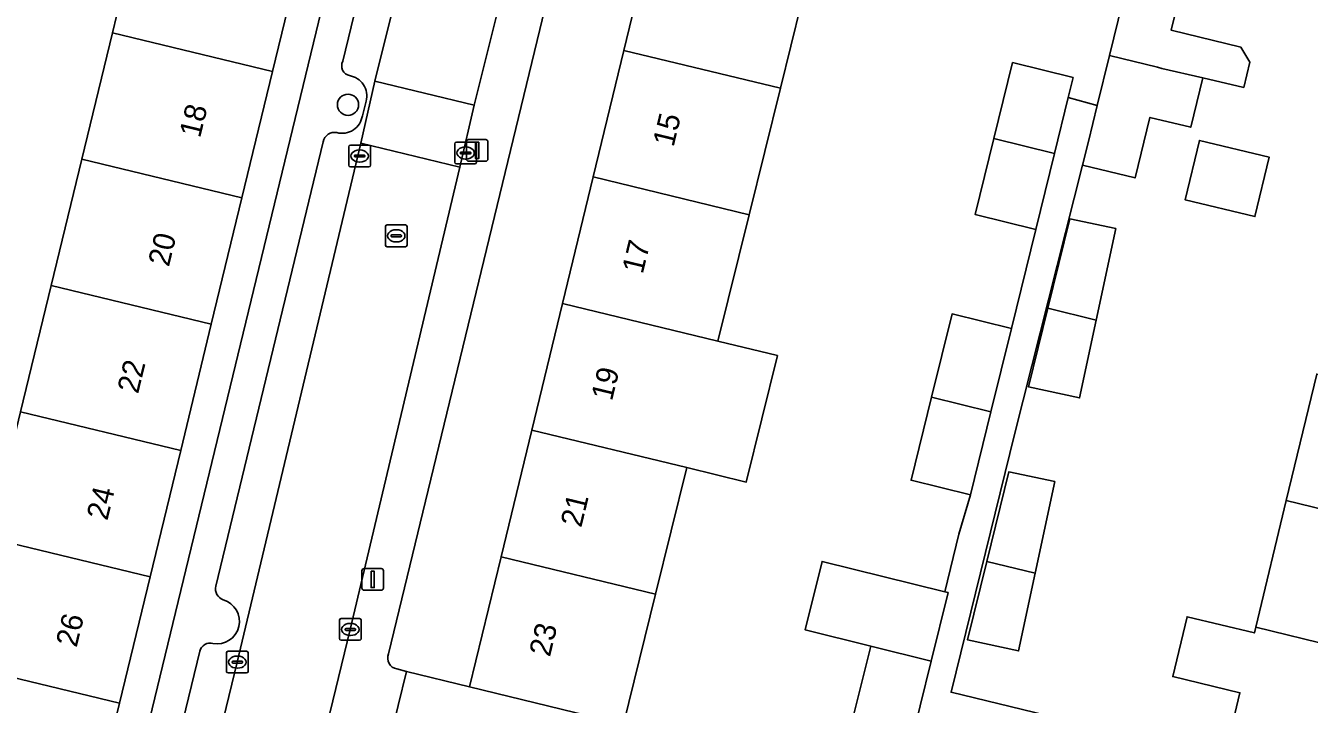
# Model space of a CAD drawing. Extents: x 162803 to 163818, y 381639 to 382475.
# Drawn here: x 163546.3 to 163605.5, y 382128.9 to 382160.2 of the extents above; entities that cross this region are included whole.
import ezdxf

# ---------------------------------------------------------------- set-up
doc = ezdxf.new("R2010")
doc.units = 0
for name, color, linetype in [('IMGEO_Boom', 7, 'Continuous'), ('IMGEO_Erf', 7, 'Continuous'), ('IMGEO_Kolk', 7, 'Continuous'), ('IMGEO_Lichtmast', 7, 'Continuous'), ('IMGEO_Pand', 7, 'Continuous'), ('IMGEO_Pand_nummerreeks', 7, 'Continuous'), ('IMGEO_Parkeervlak_open', 7, 'Continuous'), ('IMGEO_Rijbaan_lokaal_open', 7, 'Continuous'), ('IMGEO_Rioolput', 7, 'Continuous'), ('IMGEO_Voetpad_open', 7, 'Continuous')]:
    doc.layers.add(name, color=color, linetype=linetype)

msp = doc.modelspace()

# ---------------------------------------------------------------- linework, layer by layer
at = {"layer": 'IMGEO_Boom'}
msp.add_circle((163561.15, 382156.589), 0.489, dxfattribs=at)
at = {"layer": 'IMGEO_Erf'}
for points in [[(163547.799, 382110.904), (163570.477, 382204.51), (163568.998, 382204.857), (163567.555, 382198.904), (163566.141, 382193.07), (163564.732, 382187.256), (163563.318, 382181.421), (163561.906, 382175.596), (163560.494, 382169.772), (163559.083, 382163.948), (163557.671, 382158.123), (163556.259, 382152.298), (163554.847, 382146.474), (163553.435, 382140.649), (163552.024, 382134.825), (163550.612, 382129), (163549.2, 382123.175), (163547.788, 382117.351), (163546.316, 382111.276)], [(163600.412, 382154.943), (163603.633, 382154.166), (163602.974, 382151.431), (163599.752, 382152.207)], [(163596.55, 382150.88), (163595.65, 382146.659), (163594.886, 382143.073), (163592.531, 382143.584), (163593.419, 382147.204), (163594.432, 382151.33)], [(163592.837, 382134.991), (163592.073, 382131.407), (163589.718, 382131.918), (163590.606, 382135.536), (163591.619, 382139.664), (163593.737, 382139.214)]]:
    msp.add_lwpolyline(points, close=True, dxfattribs=at)
for points in [[(163579.771, 382200.399), (163563.019, 382131.27)], [(163546.048, 382142.435), (163547.46, 382148.26), (163548.872, 382154.084), (163550.284, 382159.909), (163551.695, 382165.733), (163549.049, 382166.372), (163549.644, 382168.835), (163552.292, 382168.195), (163553.107, 382171.558), (163550.178, 382172.266), (163551.538, 382177.89), (163554.47, 382177.181), (163554.519, 382177.382), (163555.93, 382183.207), (163557.345, 382189.042), (163554.08, 382189.831), (163555.486, 382195.646)], [(163589.724, 382192.328), (163588.285, 382186.497), (163591.413, 382185.74), (163590.001, 382179.903), (163586.846, 382180.666), (163585.406, 382174.835), (163583.967, 382169.004), (163582.529, 382163.183), (163581.09, 382157.352), (163579.651, 382151.522), (163578.211, 382145.69), (163580.955, 382145.027), (163579.516, 382139.196), (163576.772, 382139.86), (163575.333, 382134.029), (163573.851, 382128.027)], [(163563.401, 382130.577), (163563.844, 382130.465), (163566.756, 382129.747), (163568.212, 382135.751), (163569.627, 382141.588), (163571.042, 382147.425), (163572.458, 382153.262), (163573.873, 382159.098), (163575.288, 382164.935), (163576.701, 382170.762)], [(163584.237, 382127.505), (163585.255, 382131.63), (163582.236, 382132.375), (163583.015, 382135.532), (163588.668, 382134.137), (163589.324, 382136.795), (163589.848, 382138.6), (163587.112, 382139.275), (163588.058, 382143.11), (163589.005, 382146.944), (163591.74, 382146.269), (163592.861, 382150.844), (163590.069, 382151.533), (163590.933, 382155.032), (163591.797, 382158.531), (163594.588, 382157.842), (163594.363, 382156.931), (163595.7, 382156.558), (163596.262, 382158.86), (163597.259, 382162.945)], [(163599.678, 382162.355), (163599.109, 382160.023), (163602.323, 382159.239), (163602.739, 382158.558), (163602.454, 382157.39), (163600.567, 382157.83), (163600.011, 382155.55), (163598.129, 382156.01), (163597.447, 382153.214), (163595.019, 382153.807), (163591.896, 382141.453), (163588.96, 382129.506), (163601.551, 382126.449), (163602.282, 382129.478), (163599.18, 382130.226), (163599.845, 382132.984), (163602.947, 382132.236), (163603.012, 382132.507), (163604.418, 382138.34), (163605.825, 382144.173)]]:
    msp.add_lwpolyline(points, dxfattribs=at)
msp.add_arc((163563.483, 382131.074), 0.504, 157.14401, 260.58543, dxfattribs=at)
at = {"layer": 'IMGEO_Kolk'}
for p, q in [((163561.263, 382154.726), (163562.115, 382154.726)), ((163566.072, 382153.941), (163566.072, 382154.793)), ((163566.147, 382154.867), (163566.999, 382154.867)), ((163567.073, 382154.793), (163567.073, 382153.941)), ((163561.188, 382153.8), (163561.188, 382154.652)), ((163561.447, 382154.22), (163561.447, 382154.232)), ((163561.885, 382154.183), (163561.487, 382154.183)), ((163561.49, 382154.269), (163561.888, 382154.269)), ((163561.676, 382154.506), (163561.701, 382154.506)), ((163561.931, 382154.232), (163561.931, 382154.22)), ((163562.189, 382154.652), (163562.189, 382153.8)), ((163566.331, 382154.361), (163566.331, 382154.373)), ((163566.769, 382154.324), (163566.371, 382154.324)), ((163566.374, 382154.41), (163566.772, 382154.41)), ((163566.56, 382154.647), (163566.585, 382154.647)), ((163566.815, 382154.373), (163566.815, 382154.361)), ((163562.115, 382153.726), (163561.263, 382153.726)), ((163561.699, 382153.946), (163561.674, 382153.946)), ((163566.999, 382153.867), (163566.147, 382153.867)), ((163566.583, 382154.087), (163566.558, 382154.087)), ((163560.756, 382131.974), (163560.756, 382132.826)), ((163560.831, 382132.9), (163561.683, 382132.9)), ((163561.757, 382132.826), (163561.757, 382131.974)), ((163561.015, 382132.394), (163561.015, 382132.406)), ((163561.453, 382132.357), (163561.055, 382132.357)), ((163561.058, 382132.443), (163561.456, 382132.443)), ((163561.244, 382132.68), (163561.269, 382132.68)), ((163561.499, 382132.406), (163561.499, 382132.394)), ((163561.683, 382131.9), (163560.831, 382131.9)), ((163561.267, 382132.12), (163561.242, 382132.12)), ((163555.547, 382130.467), (163555.547, 382131.319)), ((163555.622, 382131.393), (163556.474, 382131.393)), ((163556.035, 382131.173), (163556.06, 382131.173)), ((163556.548, 382131.319), (163556.548, 382130.467)), ((163555.806, 382130.887), (163555.806, 382130.899)), ((163556.244, 382130.85), (163555.846, 382130.85)), ((163555.849, 382130.936), (163556.247, 382130.936)), ((163556.058, 382130.613), (163556.033, 382130.613)), ((163556.29, 382130.899), (163556.29, 382130.887)), ((163556.474, 382130.393), (163555.622, 382130.393))]:
    msp.add_line(p, q, dxfattribs=at)
for points in [[(163561.263, 382154.726), (163562.115, 382154.726)], [(163566.072, 382153.941), (163566.072, 382154.793)], [(163566.147, 382154.867), (163566.999, 382154.867)], [(163567.073, 382154.793), (163567.073, 382153.941)], [(163561.188, 382153.8), (163561.188, 382154.652)], [(163562.189, 382154.652), (163562.189, 382153.8)], [(163562.115, 382153.726), (163561.263, 382153.726)], [(163566.999, 382153.867), (163566.147, 382153.867)], [(163560.756, 382131.974), (163560.756, 382132.826)], [(163560.831, 382132.9), (163561.683, 382132.9)], [(163561.757, 382132.826), (163561.757, 382131.974)], [(163561.683, 382131.9), (163560.831, 382131.9)], [(163555.547, 382130.467), (163555.547, 382131.319)], [(163555.622, 382131.393), (163556.474, 382131.393)], [(163556.548, 382131.319), (163556.548, 382130.467)], [(163556.474, 382130.393), (163555.622, 382130.393)]]:
    msp.add_lwpolyline(points, dxfattribs=at)
for centre, radius, start, end in [((163561.265, 382154.65), 0.0765, 91.55205, 178.44795), ((163561.265, 382154.65), 0.0765, 91.55205, 178.44795), ((163562.113, 382154.65), 0.0765, 1.55205, 88.44795), ((163562.113, 382154.65), 0.0765, 1.55205, 88.44795), ((163566.149, 382154.791), 0.0765, 91.55205, 178.44795), ((163566.149, 382154.791), 0.0765, 91.55205, 178.44795), ((163566.997, 382154.791), 0.0765, 1.55205, 88.44795), ((163566.997, 382154.791), 0.0765, 1.55205, 88.44795), ((163561.487, 382154.229), 0.0403, 85.87752, 175.75265), ((163561.484, 382154.219), 0.0366, 178.93798, 274.71019), ((163561.888, 382154.226), 0.043, 264.86636, 352.45326), ((163561.892, 382154.231), 0.0386, 1.73085, 96.63898), ((163566.371, 382154.37), 0.0403, 85.87752, 175.75265), ((163566.368, 382154.36), 0.0366, 178.93798, 274.71019), ((163566.772, 382154.367), 0.043, 264.86636, 352.45326), ((163566.776, 382154.372), 0.0386, 1.73085, 96.63898), ((163561.265, 382153.802), 0.0765, 181.55205, 268.44795), ((163561.265, 382153.802), 0.0765, 181.55205, 268.44795), ((163562.113, 382153.802), 0.0765, 271.55205, 358.44795), ((163562.113, 382153.802), 0.0765, 271.55205, 358.44795), ((163566.149, 382153.943), 0.0765, 181.55205, 268.44795), ((163566.149, 382153.943), 0.0765, 181.55205, 268.44795), ((163566.997, 382153.943), 0.0765, 271.55205, 358.44795), ((163566.997, 382153.943), 0.0765, 271.55205, 358.44795), ((163560.833, 382132.824), 0.0765, 91.55205, 178.44795), ((163560.833, 382132.824), 0.0765, 91.55205, 178.44795), ((163561.681, 382132.824), 0.0765, 1.55205, 88.44795), ((163561.681, 382132.824), 0.0765, 1.55205, 88.44795), ((163561.055, 382132.403), 0.0403, 85.87752, 175.75265), ((163561.052, 382132.393), 0.0366, 178.93798, 274.71019), ((163561.456, 382132.4), 0.043, 264.86636, 352.45326), ((163561.46, 382132.405), 0.0386, 1.73085, 96.63898), ((163560.833, 382131.976), 0.0765, 181.55205, 268.44795), ((163560.833, 382131.976), 0.0765, 181.55205, 268.44795), ((163561.681, 382131.976), 0.0765, 271.55205, 358.44795), ((163561.681, 382131.976), 0.0765, 271.55205, 358.44795), ((163555.624, 382131.317), 0.0765, 91.55205, 178.44795), ((163555.624, 382131.317), 0.0765, 91.55205, 178.44795), ((163556.472, 382131.317), 0.0765, 1.55205, 88.44795), ((163556.472, 382131.317), 0.0765, 1.55205, 88.44795), ((163555.624, 382130.469), 0.0765, 181.55205, 268.44795), ((163555.624, 382130.469), 0.0765, 181.55205, 268.44795), ((163555.846, 382130.896), 0.0403, 85.87752, 175.75265), ((163555.843, 382130.886), 0.0366, 178.93798, 274.71019), ((163556.247, 382130.893), 0.043, 264.86636, 352.45326), ((163556.251, 382130.898), 0.0386, 1.73085, 96.63898), ((163556.472, 382130.469), 0.0765, 271.55205, 358.44795), ((163556.472, 382130.469), 0.0765, 271.55205, 358.44795)]:
    msp.add_arc(centre, radius, start, end, dxfattribs=at)
for centre, major_axis, ratio, start_param, end_param in [((163561.675, 382154.226), (-0.387, 0.002), 0.722429, 4.712389, 7.853982), ((163561.7, 382154.226), (-0.39, 0.002), 0.717154, 1.570796, 4.712389), ((163566.559, 382154.367), (-0.387, 0.002), 0.722429, 4.712389, 7.853982), ((163566.584, 382154.367), (-0.39, 0.002), 0.717154, 1.570796, 4.712389), ((163561.243, 382132.4), (-0.387, 0.002), 0.722429, 4.712389, 7.853982), ((163561.268, 382132.4), (-0.39, 0.002), 0.717154, 1.570796, 4.712389), ((163556.034, 382130.893), (-0.387, 0.002), 0.722429, 4.712389, 7.853982), ((163556.059, 382130.893), (-0.39, 0.002), 0.717154, 1.570796, 4.712389)]:
    msp.add_ellipse(centre, major_axis=major_axis, ratio=ratio, start_param=start_param, end_param=end_param, dxfattribs=at)
at = {"layer": 'IMGEO_Lichtmast'}
for p, q in [((163566.61, 382154.083), (163566.61, 382154.883)), ((163566.61, 382154.883), (163566.61, 382154.083)), ((163566.71, 382154.983), (163567.5, 382154.983)), ((163567.5, 382154.983), (163566.71, 382154.983)), ((163567.6, 382154.883), (163567.6, 382154.083)), ((163567.6, 382154.083), (163567.6, 382154.883)), ((163567.5, 382153.983), (163566.71, 382153.983)), ((163566.71, 382153.983), (163567.5, 382153.983)), ((163561.891, 382135.204), (163562.681, 382135.204)), ((163562.681, 382135.204), (163561.891, 382135.204)), ((163561.791, 382134.304), (163561.791, 382135.104)), ((163561.791, 382135.104), (163561.791, 382134.304)), ((163562.781, 382135.104), (163562.781, 382134.304)), ((163562.781, 382134.304), (163562.781, 382135.104)), ((163562.681, 382134.204), (163561.891, 382134.204)), ((163561.891, 382134.204), (163562.681, 382134.204))]:
    msp.add_line(p, q, dxfattribs=at)
for points in [[(163567.03, 382154.858), (163567.18, 382154.858), (163567.18, 382154.108), (163567.03, 382154.108), (163567.03, 382154.858)], [(163562.211, 382135.079), (163562.361, 382135.079), (163562.361, 382134.329), (163562.211, 382134.329), (163562.211, 382135.079)]]:
    msp.add_lwpolyline(points, dxfattribs=at)
for centre, start, end in [((163566.71, 382154.883), 90, 180), ((163566.71, 382154.883), 90, 180), ((163567.5, 382154.883), 0, 90), ((163567.5, 382154.883), 360, 90), ((163566.71, 382154.083), 180, 270), ((163566.71, 382154.083), 180, 270), ((163567.5, 382154.083), 270, 0), ((163567.5, 382154.083), 270, 0), ((163561.891, 382135.104), 90, 180), ((163561.891, 382135.104), 90, 180), ((163562.681, 382135.104), 0, 90), ((163562.681, 382135.104), 360, 90), ((163561.891, 382134.304), 180, 270), ((163561.891, 382134.304), 180, 270), ((163562.681, 382134.304), 270, 0), ((163562.681, 382134.304), 270, 0)]:
    msp.add_arc(centre, 0.1, start, end, dxfattribs=at)
at = {"layer": 'IMGEO_Pand'}
for points in [[(163551.695, 382165.733), (163550.284, 382159.909), (163557.671, 382158.123), (163559.083, 382163.948)], [(163582.529, 382163.183), (163575.288, 382164.935), (163573.873, 382159.098), (163581.09, 382157.352)], [(163596.262, 382158.86), (163598.482, 382158.318), (163598.681, 382158.269), (163600.567, 382157.83), (163602.454, 382157.39), (163602.739, 382158.558), (163602.323, 382159.239), (163599.109, 382160.023), (163599.678, 382162.355), (163597.259, 382162.945)], [(163556.259, 382152.298), (163557.671, 382158.123), (163550.284, 382159.909), (163548.872, 382154.084)], [(163572.458, 382153.262), (163579.651, 382151.522), (163581.09, 382157.352), (163573.873, 382159.098)], [(163600.567, 382157.83), (163598.681, 382158.269), (163598.482, 382158.318), (163596.262, 382158.86), (163595.7, 382156.558), (163595.293, 382154.89), (163595.019, 382153.807), (163597.447, 382153.214), (163598.129, 382156.01), (163600.011, 382155.55)], [(163590.933, 382155.032), (163593.725, 382154.343), (163594.363, 382156.931), (163594.588, 382157.842), (163591.797, 382158.531)], [(163593.725, 382154.343), (163590.933, 382155.032), (163590.069, 382151.533), (163592.861, 382150.844)], [(163599.752, 382152.207), (163602.974, 382151.431), (163603.633, 382154.166), (163600.412, 382154.943)], [(163556.259, 382152.298), (163548.872, 382154.084), (163547.46, 382148.26), (163554.847, 382146.474)], [(163572.458, 382153.262), (163571.042, 382147.425), (163578.211, 382145.69), (163579.651, 382151.522)], [(163593.419, 382147.204), (163595.65, 382146.659), (163596.55, 382150.88), (163594.432, 382151.33)], [(163546.048, 382142.435), (163553.435, 382140.649), (163554.847, 382146.474), (163547.46, 382148.26)], [(163578.211, 382145.69), (163571.042, 382147.425), (163569.627, 382141.588), (163576.772, 382139.86), (163579.516, 382139.196), (163580.955, 382145.027)], [(163593.419, 382147.204), (163592.531, 382143.584), (163594.886, 382143.073), (163595.65, 382146.659)], [(163591.74, 382146.269), (163589.005, 382146.944), (163588.058, 382143.11), (163590.794, 382142.435)], [(163604.418, 382138.34), (163611.721, 382136.556), (163613.136, 382142.387), (163605.825, 382144.173)], [(163590.794, 382142.435), (163588.058, 382143.11), (163587.112, 382139.275), (163589.848, 382138.6)], [(163546.048, 382142.435), (163544.637, 382136.611), (163552.024, 382134.825), (163553.435, 382140.649)], [(163575.333, 382134.029), (163576.772, 382139.86), (163569.627, 382141.588), (163568.212, 382135.751)], [(163590.606, 382135.536), (163592.837, 382134.991), (163593.737, 382139.214), (163591.619, 382139.664)], [(163604.418, 382138.34), (163603.012, 382132.507), (163610.306, 382130.726), (163611.721, 382136.556)], [(163544.637, 382136.611), (163543.225, 382130.786), (163550.612, 382129), (163552.024, 382134.825)], [(163575.333, 382134.029), (163568.212, 382135.751), (163566.756, 382129.747), (163571.616, 382128.569), (163573.851, 382128.027)], [(163588.668, 382134.137), (163583.015, 382135.532), (163582.236, 382132.375), (163585.255, 382131.63), (163588.042, 382130.942), (163588.821, 382134.099)], [(163590.606, 382135.536), (163589.718, 382131.918), (163592.073, 382131.407), (163592.837, 382134.991)], [(163610.306, 382130.726), (163603.012, 382132.507), (163602.947, 382132.236), (163599.845, 382132.984), (163599.18, 382130.226), (163602.282, 382129.478), (163601.551, 382126.449), (163603.981, 382125.859), (163608.839, 382124.68)], [(163588.042, 382130.942), (163585.255, 382131.63), (163584.237, 382127.505), (163586.869, 382126.855), (163587.023, 382126.817)], [(163541.813, 382124.961), (163549.2, 382123.175), (163550.612, 382129), (163543.225, 382130.786)]]:
    msp.add_lwpolyline(points, close=True, dxfattribs=at)
at = {"layer": 'IMGEO_Parkeervlak_open'}
for points in [[(163561.734, 382154.823), (163562.39, 382157.682), (163567.418, 382177.856), (163572.973, 382200.868), (163573.474, 382203.053), (163573.607, 382203.632)], [(163565.892, 382179.136), (163560.909, 382158.598)], [(163561.991, 382156.755), (163561.813, 382156.082)], [(163551.001, 382110.208), (163551.736, 382113.154), (163556.045, 382130.892), (163561.734, 382154.823)], [(163560.008, 382154.888), (163555.048, 382134.399)], [(163554.323, 382131.396), (163549.639, 382112.151)]]:
    msp.add_lwpolyline(points, dxfattribs=at)
for centre, radius, start, end in [((163561.323, 382158.385), 0.465, 152.78411, 257.13659), ((163561.072, 382156.994), 0.949, 345.4034, 81.11872), ((163560.878, 382156.22), 0.945, 254.87459, 351.62858), ((163560.529, 382154.787), 0.53, 78.86108, 168.9847), ((163555.6, 382134.287), 0.563, 168.49023, 249.00717), ((163555.109, 382132.767), 1.035, 259.54926, 73.77614), ((163554.784, 382131.299), 0.471, 73.02088, 168.08591)]:
    msp.add_arc(centre, radius, start, end, dxfattribs=at)
at = {"layer": 'IMGEO_Rijbaan_lokaal_open'}
for points in [[(163577.708, 382200.174), (163578.147, 382201.91), (163573.474, 382203.053), (163572.973, 382200.868), (163567.418, 382177.856), (163562.39, 382157.682), (163566.975, 382156.571), (163572.133, 382177.239)], [(163566.975, 382156.571), (163562.39, 382157.682), (163561.734, 382154.823), (163566.305, 382153.716)], [(163561.252, 382132.401), (163566.305, 382153.716), (163561.734, 382154.823), (163556.045, 382130.892), (163551.736, 382113.154), (163551.001, 382110.208), (163555.593, 382109.105), (163555.915, 382110.456)]]:
    msp.add_lwpolyline(points, close=True, dxfattribs=at)
at = {"layer": 'IMGEO_Rioolput'}
for p, q in [((163562.875, 382150.121), (163562.875, 382150.973)), ((163562.95, 382151.047), (163563.802, 382151.047)), ((163563.134, 382150.541), (163563.134, 382150.553)), ((163563.177, 382150.59), (163563.575, 382150.59)), ((163563.363, 382150.827), (163563.388, 382150.827)), ((163563.618, 382150.553), (163563.618, 382150.541)), ((163563.876, 382150.973), (163563.876, 382150.121)), ((163563.802, 382150.047), (163562.95, 382150.047)), ((163563.572, 382150.504), (163563.174, 382150.504)), ((163563.386, 382150.267), (163563.361, 382150.267))]:
    msp.add_line(p, q, dxfattribs=at)
for points in [[(163562.875, 382150.121), (163562.875, 382150.973)], [(163562.95, 382151.047), (163563.802, 382151.047)], [(163563.876, 382150.973), (163563.876, 382150.121)], [(163563.802, 382150.047), (163562.95, 382150.047)]]:
    msp.add_lwpolyline(points, dxfattribs=at)
for centre, radius, start, end in [((163562.952, 382150.971), 0.0765, 91.55205, 178.44795), ((163562.952, 382150.971), 0.0765, 91.55205, 178.44795), ((163563.174, 382150.55), 0.0403, 85.87752, 175.75265), ((163563.579, 382150.552), 0.0386, 1.73085, 96.63898), ((163563.8, 382150.971), 0.0765, 1.55205, 88.44795), ((163563.8, 382150.971), 0.0765, 1.55205, 88.44795), ((163562.952, 382150.123), 0.0765, 181.55205, 268.44795), ((163562.952, 382150.123), 0.0765, 181.55205, 268.44795), ((163563.171, 382150.54), 0.0366, 178.93798, 274.71019), ((163563.575, 382150.547), 0.043, 264.86636, 352.45326), ((163563.8, 382150.123), 0.0765, 271.55205, 358.44795), ((163563.8, 382150.123), 0.0765, 271.55205, 358.44795)]:
    msp.add_arc(centre, radius, start, end, dxfattribs=at)
for centre, major_axis, ratio, start_param, end_param in [((163563.362, 382150.547), (-0.387, 0.002), 0.722429, 4.712389, 7.853982), ((163563.387, 382150.547), (-0.39, 0.002), 0.717154, 1.570796, 4.712389)]:
    msp.add_ellipse(centre, major_axis=major_axis, ratio=ratio, start_param=start_param, end_param=end_param, dxfattribs=at)
at = {"layer": 'IMGEO_Voetpad_open'}
for points in [[(163573.607, 382203.632), (163573.659, 382203.861), (163571.691, 382204.346), (163576.869, 382226.037), (163577.222, 382227.553), (163574.725, 382228.173), (163574.325, 382226.698), (163572.533, 382219.387), (163569.974, 382208.849), (163569.356, 382206.321), (163568.998, 382204.857), (163570.477, 382204.51), (163547.799, 382110.904), (163551.001, 382110.208)], [(163563.019, 382131.27), (163579.771, 382200.399)], [(163577.708, 382200.174), (163572.133, 382177.239), (163566.975, 382156.571), (163566.305, 382153.716), (163561.252, 382132.401), (163555.915, 382110.456), (163555.593, 382109.105), (163558.427, 382108.386), (163559.493, 382112.694), (163560.79, 382117.999), (163561.065, 382119.121), (163561.762, 382121.965), (163563.459, 382128.893), (163563.844, 382130.465), (163563.401, 382130.577)], [(163560.909, 382158.598), (163565.892, 382179.136)], [(163561.813, 382156.082), (163561.991, 382156.755)], [(163601.551, 382126.449), (163588.96, 382129.506), (163591.896, 382141.453), (163595.019, 382153.807), (163595.293, 382154.89), (163595.7, 382156.558), (163594.363, 382156.931), (163593.725, 382154.343), (163592.861, 382150.844), (163591.74, 382146.269), (163590.794, 382142.435), (163589.848, 382138.6), (163589.324, 382136.795), (163588.668, 382134.137), (163588.821, 382134.099), (163588.042, 382130.942), (163587.023, 382126.817)], [(163555.048, 382134.399), (163560.008, 382154.888)], [(163549.639, 382112.151), (163554.323, 382131.396)], [(163571.616, 382128.569), (163566.756, 382129.747), (163563.844, 382130.465), (163563.459, 382128.893)]]:
    msp.add_lwpolyline(points, dxfattribs=at)
for centre, radius, start, end in [((163561.323, 382158.385), 0.465, 152.78411, 257.13659), ((163561.072, 382156.994), 0.949, 345.4034, 81.11872), ((163560.878, 382156.22), 0.945, 254.87459, 351.62858), ((163560.529, 382154.787), 0.53, 78.86108, 168.9847), ((163555.6, 382134.287), 0.563, 168.49023, 249.00717), ((163555.109, 382132.767), 1.035, 259.54926, 73.77614), ((163554.784, 382131.299), 0.471, 73.02088, 168.08591), ((163563.483, 382131.074), 0.504, 157.14401, 260.58543)]:
    msp.add_arc(centre, radius, start, end, dxfattribs=at)

# ---------------------------------------------------------------- texts
at = {"layer": 'IMGEO_Pand_nummerreeks'}
for s, rotation, p in [('18', 76.37549, (163554.327, 382155.024)), ('15', 76.37028, (163576.159, 382154.608)), ('20', 76.37549, (163552.888, 382149.086)), ('17', 76.37028, (163574.739, 382148.753)), ('22', 76.37549, (163551.469, 382143.232)), ('19', 76.37028, (163573.32, 382142.898)), ('24', 76.37549, (163550.052, 382137.386)), ('21', 76.37028, (163571.905, 382137.064)), ('26', 76.37549, (163548.634, 382131.537)), ('23', 76.37028, (163570.459, 382131.098))]:
    msp.add_text(s, height=1, rotation=rotation, dxfattribs=at).set_placement(p)

doc.saveas('drawing.dxf')
